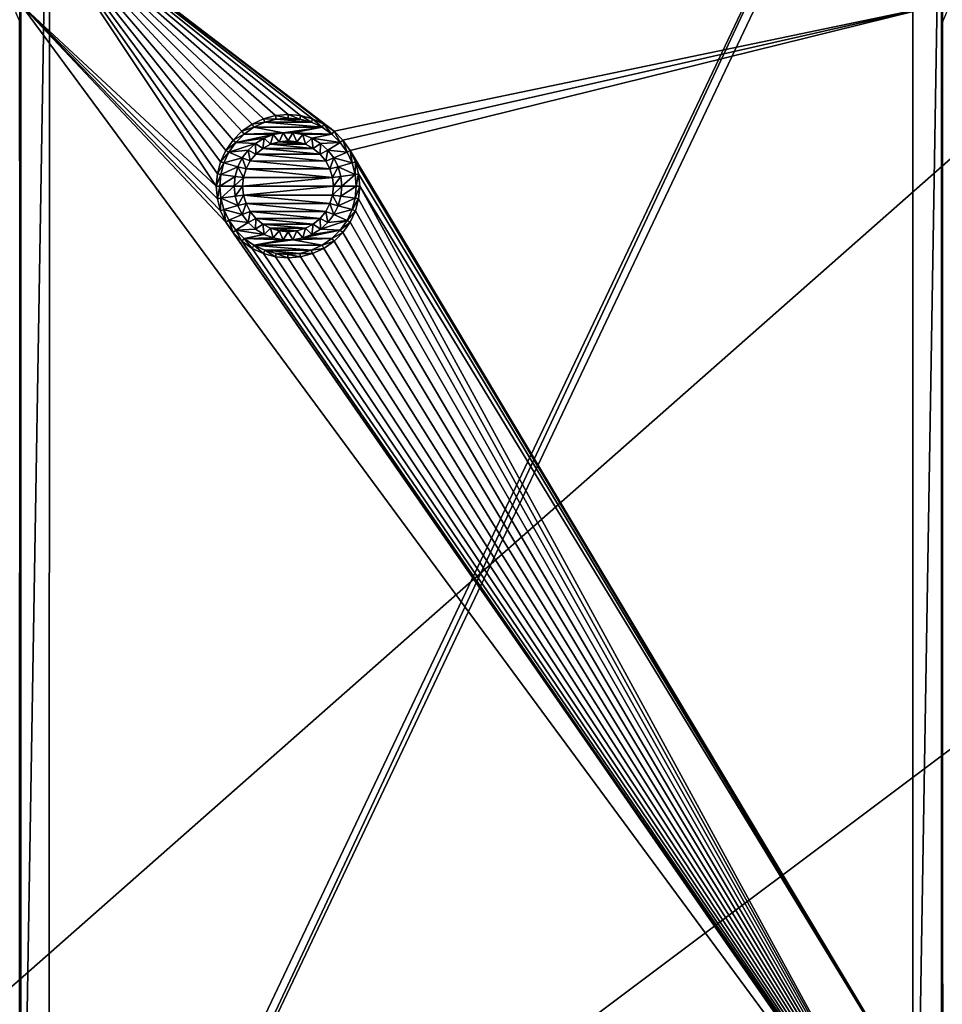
# Model space of a CAD drawing. Header units: metres. Extents: x -205 to 205, y -104 to 104.
# Tile 278 of 656: x -151 to -111, y -19 to 24. Entities that reach past the tile are written whole.
import ezdxf

# ---------------------------------------------------------------- set-up
doc = ezdxf.new("R2010")
doc.units = ezdxf.units.M
doc.layers.add('solid_01_2-CONSUMER_EHM_BOX_SW0001', color=7, linetype='CONTINUOUS')

msp = doc.modelspace()

# ---------------------------------------------------------------- linework, layer by layer
at = {"layer": 'solid_01_2-CONSUMER_EHM_BOX_SW0001'}
for points in [[(-200.010849, -74.958488), (-200.010773, 75.041512), (-0.010778, 75.04142)], [(-0.010849, -74.95858), (-200.010849, -74.958488), (-0.010778, 75.04142)], [(-161.558655, 40.648964, 63.099998), (-151.302917, 40.647495, 63.099998), (-161.570435, -40.546978, 63.099998)], [(-151.302917, 40.647495, 63.099998), (-151.303085, 39.547829, 63.099998), (-161.570435, -40.546978, 63.099998)], [(-112.002922, 40.641869, 63.099998), (-150.011154, -40.548634, 63.099998), (-150.011002, -39.448967, 63.099998)], [(-112.002922, 40.641869, 63.099998), (-112.003082, 39.542202, 63.099998), (-150.011154, -40.548634, 63.099998)], [(-112.002922, 40.641869, 63.099998), (-150.011002, -39.448967, 63.099998), (-149.999695, 39.547642, 63.099998)], [(-161.570435, -40.546978, 63.099998), (-151.303085, 39.547829, 63.099998), (-151.314392, -39.44878, 63.099998)], [(-151.303085, 39.547829, 63.099998), (-149.999695, 39.547642, 63.099998), (-151.314392, -39.44878, 63.099998)], [(-149.999695, 39.547642, 63.099998), (-150.011002, -39.448967, 63.099998), (-151.314392, -39.44878, 63.099998)], [(-150.011154, -40.548634, 63.099998), (-112.003082, 39.542202, 63.099998), (-112.014389, -39.454407, 63.099998)], [(-112.003082, 39.542202, 63.099998), (-110.699692, 39.542015, 63.099998), (-112.014389, -39.454407, 63.099998)], [(-110.710999, -39.454594, 63.099998), (-112.014389, -39.454407, 63.099998), (-110.699692, 39.542015, 63.099998)], [(-173.512405, -37.4473, 108.5), (-88.501671, 37.540531, 108.5), (-173.501678, 37.5527, 108.5)], [(-173.512405, -37.4473, 108.5), (-88.512413, -37.459469, 108.5), (-88.501671, 37.540531, 108.5)], [(-142.661835, 17.048286, 6), (-151.30275, 30.049522, 6), (-151.262161, 25.04933, 6)], [(-137.474747, 19.466049, 6), (-110.744766, 25.043903, 6), (-151.30275, 30.049522, 6)], [(-137.925705, 19.781895, 6), (-137.474747, 19.466049, 6), (-151.30275, 30.049522, 6)], [(-138.424026, 20.01437, 6), (-137.925705, 19.781895, 6), (-151.30275, 30.049522, 6)], [(-138.955948, 20.157024, 6), (-138.424026, 20.01437, 6), (-151.30275, 30.049522, 6)], [(-139.504089, 20.205046, 6), (-138.955948, 20.157024, 6), (-151.30275, 30.049522, 6)], [(-140.05217, 20.157215, 6), (-139.504089, 20.205046, 6), (-151.30275, 30.049522, 6)], [(-140.584183, 20.01474, 6), (-140.05217, 20.157215, 6), (-151.30275, 30.049522, 6)], [(-141.082596, 19.782421, 6), (-140.584183, 20.01474, 6), (-151.30275, 30.049522, 6)], [(-141.533615, 19.466761, 6), (-141.082596, 19.782421, 6), (-151.30275, 30.049522, 6)], [(-141.922913, 19.07756, 6), (-141.533615, 19.466761, 6), (-151.30275, 30.049522, 6)], [(-142.238449, 18.627123, 6), (-141.922913, 19.07756, 6), (-151.30275, 30.049522, 6)], [(-142.471359, 18.127834, 6), (-142.238449, 18.627123, 6), (-151.30275, 30.049522, 6)], [(-142.613754, 17.596687, 6), (-142.471359, 18.127834, 6), (-151.30275, 30.049522, 6)], [(-142.661835, 17.048286, 6), (-142.613754, 17.596687, 6), (-151.30275, 30.049522, 6)], [(-151.495056, 24.711689, 6.024549), (-151.320663, 24.30761, 6), (-151.262161, 25.04933, 6)], [(-151.262161, 25.04933, 6), (-151.320663, 24.30761, 6), (-151.269318, -24.95067, 6)], [(-151.262161, 25.04933, 6), (-151.269318, -24.95067, 6), (-110.711334, -29.956289, 6)], [(-142.238953, 15.469405, 6), (-151.262161, 25.04933, 6), (-110.711334, -29.956289, 6)], [(-142.613922, 16.499886, 6), (-142.661835, 17.048286, 6), (-151.262161, 25.04933, 6)], [(-142.47168, 15.968714, 6), (-142.613922, 16.499886, 6), (-151.262161, 25.04933, 6)], [(-142.238953, 15.469405, 6), (-142.47168, 15.968714, 6), (-151.262161, 25.04933, 6)], [(-137.474747, 19.466049, 6), (-137.085663, 19.076801, 6), (-110.744766, 25.043903, 6)], [(-137.085663, 19.076801, 6), (-136.770264, 18.626263, 6), (-110.744766, 25.043903, 6)], [(-136.770264, 18.626263, 6), (-110.75193, -24.956097, 6), (-110.744766, 25.043903, 6)], [(-110.744766, 25.043903, 6), (-110.75193, -24.956097, 6), (-110.693413, -24.214375, 6)], [(-110.686523, 24.302162, 6), (-110.744766, 25.043903, 6), (-110.693413, -24.214375, 6)], [(-110.511963, 24.705822, 6.024549), (-110.744766, 25.043903, 6), (-110.686523, 24.302162, 6)], [(-151.320663, 24.30761, 6), (-151.32756, -24.208927, 6), (-151.269318, -24.95067, 6)], [(-140.530579, 19.866945, 9), (-140.584183, 20.01474, 6), (-141.082596, 19.782421, 6)], [(-140.024994, 20.002354, 9), (-140.05217, 20.157215, 6), (-140.584183, 20.01474, 6)], [(-140.530579, 19.866945, 9), (-140.024994, 20.002354, 9), (-140.584183, 20.01474, 6)], [(-140.530579, 19.866945, 9), (-138.477982, 19.866705, 9), (-140.024994, 20.002354, 9)], [(-139.504242, 20.047834, 9), (-139.504089, 20.205046, 6), (-140.05217, 20.157215, 6)], [(-140.024994, 20.002354, 9), (-139.504242, 20.047834, 9), (-140.05217, 20.157215, 6)], [(-140.024994, 20.002354, 9), (-138.983566, 20.002239, 9), (-139.504242, 20.047834, 9)], [(-140.024994, 20.002354, 9), (-138.477982, 19.866705, 9), (-138.983566, 20.002239, 9)], [(-139.504242, 20.047834, 9), (-138.983566, 20.002239, 9), (-139.504089, 20.205046, 6)], [(-138.983566, 20.002239, 9), (-138.955948, 20.157024, 6), (-139.504089, 20.205046, 6)], [(-138.983566, 20.002239, 9), (-138.477982, 19.866705, 9), (-138.955948, 20.157024, 6)], [(-138.477982, 19.866705, 9), (-138.424026, 20.01437, 6), (-138.955948, 20.157024, 6)], [(-138.477982, 19.866705, 9), (-138.004486, 19.645845, 9), (-138.424026, 20.01437, 6)], [(-138.004486, 19.645845, 9), (-137.925705, 19.781895, 6), (-138.424026, 20.01437, 6)], [(-141.004089, 19.646204, 9), (-141.082596, 19.782421, 6), (-141.533615, 19.466761, 6)], [(-141.432785, 19.346127, 9), (-141.004089, 19.646204, 9), (-141.533615, 19.466761, 6)], [(-139.722305, 19.404404, 9), (-141.004089, 19.646204, 9), (-141.432785, 19.346127, 9)], [(-141.004089, 19.646204, 9), (-140.530579, 19.866945, 9), (-141.082596, 19.782421, 6)], [(-141.004089, 19.646204, 9), (-138.004486, 19.645845, 9), (-140.530579, 19.866945, 9)], [(-139.722305, 19.404404, 9), (-138.004486, 19.645845, 9), (-141.004089, 19.646204, 9)], [(-140.530579, 19.866945, 9), (-138.004486, 19.645845, 9), (-138.477982, 19.866705, 9)], [(-139.722305, 19.404404, 9), (-139.286102, 19.404327, 9), (-138.004486, 19.645845, 9)], [(-139.286102, 19.404327, 9), (-137.575928, 19.345699, 9), (-138.004486, 19.645845, 9)], [(-138.004486, 19.645845, 9), (-137.575928, 19.345699, 9), (-137.925705, 19.781895, 6)], [(-137.575928, 19.345699, 9), (-137.474747, 19.466049, 6), (-137.925705, 19.781895, 6)], [(-141.802521, 18.976458, 9), (-141.922913, 19.07756, 6), (-142.238449, 18.627123, 6)], [(-141.432785, 19.346127, 9), (-141.533615, 19.466761, 6), (-141.922913, 19.07756, 6)], [(-141.802521, 18.976458, 9), (-141.432785, 19.346127, 9), (-141.922913, 19.07756, 6)], [(-140.152069, 19.324148, 9), (-141.432785, 19.346127, 9), (-141.802521, 18.976458, 9)], [(-140.559082, 19.166538, 9), (-140.152069, 19.324148, 9), (-141.802521, 18.976458, 9)], [(-140.930283, 18.936823, 9), (-140.559082, 19.166538, 9), (-141.802521, 18.976458, 9)], [(-140.152069, 19.324148, 9), (-139.722305, 19.404404, 9), (-141.432785, 19.346127, 9)], [(-140.615662, 18.710831, 23), (-140.559082, 19.166538, 9), (-140.930283, 18.936823, 9)], [(-140.615662, 18.710831, 23), (-140.269592, 18.895748, 23), (-140.559082, 19.166538, 9)], [(-140.269592, 18.895748, 23), (-140.152069, 19.324148, 9), (-140.559082, 19.166538, 9)], [(-140.269592, 18.895748, 23), (-139.894714, 19.009407, 23), (-140.152069, 19.324148, 9)], [(-139.894714, 19.009407, 23), (-139.722305, 19.404404, 9), (-140.152069, 19.324148, 9)], [(-139.894714, 19.009407, 23), (-139.504395, 19.047842, 23), (-139.722305, 19.404404, 9)], [(-139.504395, 19.047842, 23), (-139.286102, 19.404327, 9), (-139.722305, 19.404404, 9)], [(-139.504395, 19.047842, 23), (-139.114044, 19.009317, 23), (-139.286102, 19.404327, 9)], [(-139.286102, 19.404327, 9), (-138.856323, 19.323912, 9), (-137.575928, 19.345699, 9)], [(-139.114044, 19.009317, 23), (-138.856323, 19.323912, 9), (-139.286102, 19.404327, 9)], [(-139.114044, 19.009317, 23), (-138.739212, 18.895578, 23), (-138.856323, 19.323912, 9)], [(-138.856323, 19.323912, 9), (-138.449432, 19.166183, 9), (-137.575928, 19.345699, 9)], [(-138.739212, 18.895578, 23), (-138.449432, 19.166183, 9), (-138.856323, 19.323912, 9)], [(-138.739212, 18.895578, 23), (-138.393219, 18.710606, 23), (-138.449432, 19.166183, 9)], [(-138.449432, 19.166183, 9), (-137.206192, 18.975863, 9), (-137.575928, 19.345699, 9)], [(-138.449432, 19.166183, 9), (-138.078247, 18.9363, 9), (-137.206192, 18.975863, 9)], [(-138.393219, 18.710606, 23), (-138.078247, 18.9363, 9), (-138.449432, 19.166183, 9)], [(-137.575928, 19.345699, 9), (-137.206192, 18.975863, 9), (-137.474747, 19.466049, 6)], [(-137.206192, 18.975863, 9), (-137.085663, 19.076801, 6), (-137.474747, 19.466049, 6)], [(-137.206192, 18.975863, 9), (-136.906494, 18.547783, 9), (-137.085663, 19.076801, 6)], [(-136.906494, 18.547783, 9), (-136.770264, 18.626263, 6), (-137.085663, 19.076801, 6)], [(-142.102325, 18.54845, 9), (-141.802521, 18.976458, 9), (-142.238449, 18.627123, 6)], [(-140.930283, 18.936823, 9), (-141.802521, 18.976458, 9), (-142.102325, 18.54845, 9)], [(-141.253372, 18.642389, 9), (-140.930283, 18.936823, 9), (-142.102325, 18.54845, 9)], [(-141.516327, 18.29434, 9), (-141.253372, 18.642389, 9), (-142.102325, 18.54845, 9)], [(-141.167267, 18.159397, 23), (-141.253372, 18.642389, 9), (-141.516327, 18.29434, 9)], [(-140.91864, 18.462225, 23), (-140.930283, 18.936823, 9), (-141.253372, 18.642389, 9)], [(-141.167267, 18.159397, 23), (-140.91864, 18.462225, 23), (-141.253372, 18.642389, 9)], [(-140.91864, 18.462225, 23), (-140.615662, 18.710831, 23), (-140.930283, 18.936823, 9)], [(-140.91864, 18.462225, 23), (-138.090225, 18.461874, 23), (-140.615662, 18.710831, 23)], [(-140.615662, 18.710831, 23), (-138.393219, 18.710606, 23), (-140.269592, 18.895748, 23)], [(-140.615662, 18.710831, 23), (-138.090225, 18.461874, 23), (-138.393219, 18.710606, 23)], [(-140.269592, 18.895748, 23), (-138.739212, 18.895578, 23), (-139.894714, 19.009407, 23)], [(-140.269592, 18.895748, 23), (-138.393219, 18.710606, 23), (-138.739212, 18.895578, 23)], [(-139.894714, 19.009407, 23), (-139.114044, 19.009317, 23), (-139.504395, 19.047842, 23)], [(-139.894714, 19.009407, 23), (-138.739212, 18.895578, 23), (-139.114044, 19.009317, 23)], [(-138.393219, 18.710606, 23), (-138.090225, 18.461874, 23), (-138.078247, 18.9363, 9)], [(-138.090225, 18.461874, 23), (-137.755325, 18.641825, 9), (-138.078247, 18.9363, 9)], [(-138.090225, 18.461874, 23), (-137.841675, 18.158989, 23), (-137.755325, 18.641825, 9)], [(-138.078247, 18.9363, 9), (-137.755325, 18.641825, 9), (-137.206192, 18.975863, 9)], [(-137.841675, 18.158989, 23), (-137.492477, 18.293695, 9), (-137.755325, 18.641825, 9)], [(-137.755325, 18.641825, 9), (-136.906494, 18.547783, 9), (-137.206192, 18.975863, 9)], [(-137.755325, 18.641825, 9), (-137.492477, 18.293695, 9), (-136.906494, 18.547783, 9)], [(-142.102325, 18.54845, 9), (-142.238449, 18.627123, 6), (-142.471359, 18.127834, 6)], [(-142.323624, 18.074049, 9), (-142.102325, 18.54845, 9), (-142.471359, 18.127834, 6)], [(-141.516327, 18.29434, 9), (-142.102325, 18.54845, 9), (-142.323624, 18.074049, 9)], [(-141.711349, 17.902878, 9), (-141.516327, 18.29434, 9), (-142.323624, 18.074049, 9)], [(-141.352341, 17.81325, 23), (-141.516327, 18.29434, 9), (-141.711349, 17.902878, 9)], [(-141.352341, 17.81325, 23), (-141.167267, 18.159397, 23), (-141.516327, 18.29434, 9)], [(-141.167267, 18.159397, 23), (-137.841675, 18.158989, 23), (-140.91864, 18.462225, 23)], [(-140.91864, 18.462225, 23), (-137.841675, 18.158989, 23), (-138.090225, 18.461874, 23)], [(-137.841675, 18.158989, 23), (-137.656662, 17.812748, 23), (-137.492477, 18.293695, 9)], [(-137.656662, 17.812748, 23), (-137.297607, 17.902214, 9), (-137.492477, 18.293695, 9)], [(-137.492477, 18.293695, 9), (-136.685303, 18.073269, 9), (-136.906494, 18.547783, 9)], [(-137.492477, 18.293695, 9), (-137.297607, 17.902214, 9), (-136.685303, 18.073269, 9)], [(-136.906494, 18.547783, 9), (-136.685303, 18.073269, 9), (-136.770264, 18.626263, 6)], [(-136.770264, 18.626263, 6), (-136.537537, 18.126953, 6), (-110.75193, -24.956097, 6)], [(-136.685303, 18.073269, 9), (-136.537537, 18.126953, 6), (-136.770264, 18.626263, 6)], [(-142.323624, 18.074049, 9), (-142.471359, 18.127834, 6), (-142.613754, 17.596687, 6)], [(-142.458923, 17.569363, 9), (-142.323624, 18.074049, 9), (-142.613754, 17.596687, 6)], [(-141.711349, 17.902878, 9), (-142.323624, 18.074049, 9), (-142.458923, 17.569363, 9)], [(-141.830826, 17.483198, 9), (-141.711349, 17.902878, 9), (-142.458923, 17.569363, 9)], [(-141.466095, 17.438446, 23), (-141.711349, 17.902878, 9), (-141.830826, 17.483198, 9)], [(-141.466095, 17.438446, 23), (-141.352341, 17.81325, 23), (-141.711349, 17.902878, 9)], [(-141.466095, 17.438446, 23), (-137.543015, 17.437899, 23), (-141.352341, 17.81325, 23)], [(-141.352341, 17.81325, 23), (-137.656662, 17.812748, 23), (-141.167267, 18.159397, 23)], [(-141.352341, 17.81325, 23), (-137.543015, 17.437899, 23), (-137.656662, 17.812748, 23)], [(-141.167267, 18.159397, 23), (-137.656662, 17.812748, 23), (-137.841675, 18.158989, 23)], [(-137.656662, 17.812748, 23), (-137.543015, 17.437899, 23), (-137.297607, 17.902214, 9)], [(-137.543015, 17.437899, 23), (-137.178268, 17.482517, 9), (-137.297607, 17.902214, 9)], [(-137.297607, 17.902214, 9), (-136.55014, 17.568531, 9), (-136.685303, 18.073269, 9)], [(-137.297607, 17.902214, 9), (-137.178268, 17.482517, 9), (-136.55014, 17.568531, 9)], [(-136.685303, 18.073269, 9), (-136.55014, 17.568531, 9), (-136.537537, 18.126953, 6)], [(-136.55014, 17.568531, 9), (-136.395294, 17.595781, 6), (-136.537537, 18.126953, 6)], [(-136.537537, 18.126953, 6), (-136.395294, 17.595781, 6), (-110.75193, -24.956097, 6)], [(-142.458923, 17.569363, 9), (-142.613754, 17.596687, 6), (-142.661835, 17.048286, 6)], [(-142.504608, 17.048264, 9), (-142.458923, 17.569363, 9), (-142.661835, 17.048286, 6)], [(-141.830826, 17.483198, 9), (-142.458923, 17.569363, 9), (-142.504608, 17.048264, 9)], [(-141.871216, 17.048172, 9), (-141.830826, 17.483198, 9), (-142.504608, 17.048264, 9)], [(-141.466095, 17.438446, 23), (-141.830826, 17.483198, 9), (-141.871216, 17.048172, 9)], [(-141.504608, 17.04812, 23), (-141.466095, 17.438446, 23), (-141.871216, 17.048172, 9)], [(-141.504608, 17.04812, 23), (-137.543015, 17.437899, 23), (-141.466095, 17.438446, 23)], [(-141.504608, 17.04812, 23), (-137.504608, 17.047546, 23), (-137.543015, 17.437899, 23)], [(-137.543015, 17.437899, 23), (-137.504608, 17.047546, 23), (-137.178268, 17.482517, 9)], [(-137.504608, 17.047546, 23), (-137.138, 17.047495, 9), (-137.178268, 17.482517, 9)], [(-137.178268, 17.482517, 9), (-137.138, 17.047495, 9), (-136.55014, 17.568531, 9)], [(-137.138, 17.047495, 9), (-136.504608, 17.047403, 9), (-136.55014, 17.568531, 9)], [(-136.55014, 17.568531, 9), (-136.504608, 17.047403, 9), (-136.395294, 17.595781, 6)], [(-136.504608, 17.047403, 9), (-136.347382, 17.047382, 6), (-136.395294, 17.595781, 6)], [(-136.395294, 17.595781, 6), (-136.347382, 17.047382, 6), (-110.75193, -24.956097, 6)], [(-142.504608, 17.048264, 9), (-142.661835, 17.048286, 6), (-142.613922, 16.499886, 6)], [(-142.459076, 16.527136, 9), (-142.504608, 17.048264, 9), (-142.613922, 16.499886, 6)], [(-141.871216, 17.048172, 9), (-142.504608, 17.048264, 9), (-142.459076, 16.527136, 9)], [(-141.830948, 16.61315, 9), (-141.871216, 17.048172, 9), (-142.459076, 16.527136, 9)], [(-141.504608, 17.04812, 23), (-141.871216, 17.048172, 9), (-141.830948, 16.61315, 9)], [(-141.466202, 16.657768, 23), (-141.504608, 17.04812, 23), (-141.830948, 16.61315, 9)], [(-141.466202, 16.657768, 23), (-137.504608, 17.047546, 23), (-141.504608, 17.04812, 23)], [(-137.543121, 16.657221, 23), (-137.504608, 17.047546, 23), (-141.466202, 16.657768, 23)], [(-137.543121, 16.657221, 23), (-137.138, 17.047495, 9), (-137.504608, 17.047546, 23)], [(-137.543121, 16.657221, 23), (-137.178391, 16.612469, 9), (-137.138, 17.047495, 9)], [(-137.178391, 16.612469, 9), (-136.504608, 17.047403, 9), (-137.138, 17.047495, 9)], [(-137.178391, 16.612469, 9), (-136.550293, 16.526304, 9), (-136.504608, 17.047403, 9)], [(-136.550293, 16.526304, 9), (-136.347382, 17.047382, 6), (-136.504608, 17.047403, 9)], [(-136.550293, 16.526304, 9), (-136.395462, 16.498981, 6), (-136.347382, 17.047382, 6)], [(-136.395462, 16.498981, 6), (-110.711334, -29.956289, 6), (-136.347382, 17.047382, 6)], [(-136.347382, 17.047382, 6), (-110.711334, -29.956289, 6), (-110.75193, -24.956097, 6)], [(-142.459076, 16.527136, 9), (-142.613922, 16.499886, 6), (-142.47168, 15.968714, 6)], [(-142.323914, 16.022398, 9), (-142.459076, 16.527136, 9), (-142.47168, 15.968714, 6)], [(-141.711609, 16.193453, 9), (-141.830948, 16.61315, 9), (-142.459076, 16.527136, 9)], [(-141.711609, 16.193453, 9), (-142.459076, 16.527136, 9), (-142.323914, 16.022398, 9)], [(-141.466202, 16.657768, 23), (-141.830948, 16.61315, 9), (-141.711609, 16.193453, 9)], [(-141.352554, 16.282921, 23), (-141.466202, 16.657768, 23), (-141.711609, 16.193453, 9)], [(-137.656876, 16.282417, 23), (-141.466202, 16.657768, 23), (-141.352554, 16.282921, 23)], [(-137.543121, 16.657221, 23), (-141.466202, 16.657768, 23), (-137.656876, 16.282417, 23)], [(-137.543121, 16.657221, 23), (-137.656876, 16.282417, 23), (-137.297867, 16.192789, 9)], [(-137.543121, 16.657221, 23), (-137.297867, 16.192789, 9), (-137.178391, 16.612469, 9)], [(-137.178391, 16.612469, 9), (-137.297867, 16.192789, 9), (-136.550293, 16.526304, 9)], [(-137.297867, 16.192789, 9), (-136.685577, 16.02162, 9), (-136.550293, 16.526304, 9)], [(-136.550293, 16.526304, 9), (-136.685577, 16.02162, 9), (-136.395462, 16.498981, 6)], [(-136.685577, 16.02162, 9), (-136.537857, 15.967834, 6), (-136.395462, 16.498981, 6)], [(-136.395462, 16.498981, 6), (-136.537857, 15.967834, 6), (-110.711334, -29.956289, 6)], [(-141.516724, 15.801971, 9), (-141.711609, 16.193453, 9), (-142.323914, 16.022398, 9)], [(-141.352554, 16.282921, 23), (-141.711609, 16.193453, 9), (-141.516724, 15.801971, 9)], [(-141.167542, 15.936678, 23), (-141.352554, 16.282921, 23), (-141.516724, 15.801971, 9)], [(-137.841949, 15.93627, 23), (-141.352554, 16.282921, 23), (-141.167542, 15.936678, 23)], [(-137.656876, 16.282417, 23), (-141.352554, 16.282921, 23), (-137.841949, 15.93627, 23)], [(-137.656876, 16.282417, 23), (-137.841949, 15.93627, 23), (-137.492889, 15.801327, 9)], [(-137.656876, 16.282417, 23), (-137.492889, 15.801327, 9), (-137.297867, 16.192789, 9)], [(-137.297867, 16.192789, 9), (-137.492889, 15.801327, 9), (-136.685577, 16.02162, 9)], [(-142.323914, 16.022398, 9), (-142.47168, 15.968714, 6), (-142.238953, 15.469405, 6)], [(-142.102707, 15.547885, 9), (-142.323914, 16.022398, 9), (-142.238953, 15.469405, 6)], [(-141.516724, 15.801971, 9), (-142.323914, 16.022398, 9), (-142.102707, 15.547885, 9)], [(-141.253891, 15.453843, 9), (-141.516724, 15.801971, 9), (-142.102707, 15.547885, 9)], [(-141.167542, 15.936678, 23), (-141.516724, 15.801971, 9), (-141.253891, 15.453843, 9)], [(-140.918991, 15.633794, 23), (-141.167542, 15.936678, 23), (-141.253891, 15.453843, 9)], [(-140.918991, 15.633794, 23), (-141.253891, 15.453843, 9), (-140.930969, 15.159368, 9)], [(-138.090576, 15.633443, 23), (-141.167542, 15.936678, 23), (-140.918991, 15.633794, 23)], [(-137.841949, 15.93627, 23), (-141.167542, 15.936678, 23), (-138.090576, 15.633443, 23)], [(-140.615997, 15.385062, 23), (-140.918991, 15.633794, 23), (-140.930969, 15.159368, 9)], [(-138.393555, 15.384836, 23), (-140.918991, 15.633794, 23), (-140.615997, 15.385062, 23)], [(-138.090576, 15.633443, 23), (-140.918991, 15.633794, 23), (-138.393555, 15.384836, 23)], [(-138.090576, 15.633443, 23), (-138.393555, 15.384836, 23), (-138.078934, 15.158845, 9)], [(-137.841949, 15.93627, 23), (-138.090576, 15.633443, 23), (-137.755829, 15.453279, 9)], [(-138.090576, 15.633443, 23), (-138.078934, 15.158845, 9), (-137.755829, 15.453279, 9)], [(-137.841949, 15.93627, 23), (-137.755829, 15.453279, 9), (-137.492889, 15.801327, 9)], [(-137.492889, 15.801327, 9), (-137.755829, 15.453279, 9), (-136.906891, 15.547216, 9)], [(-137.492889, 15.801327, 9), (-136.906891, 15.547216, 9), (-136.685577, 16.02162, 9)], [(-136.685577, 16.02162, 9), (-136.906891, 15.547216, 9), (-136.537857, 15.967834, 6)], [(-136.906891, 15.547216, 9), (-136.770752, 15.468545, 6), (-136.537857, 15.967834, 6)], [(-136.537857, 15.967834, 6), (-136.770752, 15.468545, 6), (-110.711334, -29.956289, 6)], [(-142.102707, 15.547885, 9), (-142.238953, 15.469405, 6), (-141.923553, 15.018867, 6)], [(-141.923553, 15.018867, 6), (-142.238953, 15.469405, 6), (-110.711334, -29.956289, 6)], [(-141.803024, 15.119804, 9), (-142.102707, 15.547885, 9), (-141.923553, 15.018867, 6)], [(-141.253891, 15.453843, 9), (-142.102707, 15.547885, 9), (-141.803024, 15.119804, 9)], [(-140.930969, 15.159368, 9), (-141.253891, 15.453843, 9), (-141.803024, 15.119804, 9)], [(-140.615997, 15.385062, 23), (-140.930969, 15.159368, 9), (-140.559784, 14.929484, 9)], [(-140.270004, 15.200089, 23), (-140.615997, 15.385062, 23), (-140.559784, 14.929484, 9)], [(-138.739624, 15.19992, 23), (-140.615997, 15.385062, 23), (-140.270004, 15.200089, 23)], [(-138.393555, 15.384836, 23), (-140.615997, 15.385062, 23), (-138.739624, 15.19992, 23)], [(-140.270004, 15.200089, 23), (-140.559784, 14.929484, 9), (-140.152893, 14.771756, 9)], [(-139.895157, 15.086349, 23), (-140.270004, 15.200089, 23), (-140.152893, 14.771756, 9)], [(-139.114502, 15.08626, 23), (-140.270004, 15.200089, 23), (-139.895157, 15.086349, 23)], [(-138.739624, 15.19992, 23), (-140.270004, 15.200089, 23), (-139.114502, 15.08626, 23)], [(-138.739624, 15.19992, 23), (-139.114502, 15.08626, 23), (-138.857147, 14.771519, 9)], [(-138.739624, 15.19992, 23), (-138.857147, 14.771519, 9), (-138.450134, 14.92913, 9)], [(-138.393555, 15.384836, 23), (-138.739624, 15.19992, 23), (-138.450134, 14.92913, 9)], [(-138.393555, 15.384836, 23), (-138.450134, 14.92913, 9), (-138.078934, 15.158845, 9)], [(-138.078934, 15.158845, 9), (-137.206696, 15.119209, 9), (-136.906891, 15.547216, 9)], [(-137.755829, 15.453279, 9), (-138.078934, 15.158845, 9), (-136.906891, 15.547216, 9)], [(-136.906891, 15.547216, 9), (-137.206696, 15.119209, 9), (-136.770752, 15.468545, 6)], [(-137.206696, 15.119209, 9), (-137.086288, 15.018107, 6), (-136.770752, 15.468545, 6)], [(-136.770752, 15.468545, 6), (-137.086288, 15.018107, 6), (-110.711334, -29.956289, 6)], [(-141.803024, 15.119804, 9), (-141.923553, 15.018867, 6), (-141.534454, 14.629618, 6)], [(-141.534454, 14.629618, 6), (-141.923553, 15.018867, 6), (-110.711334, -29.956289, 6)], [(-140.559784, 14.929484, 9), (-140.930969, 15.159368, 9), (-141.803024, 15.119804, 9)], [(-141.433289, 14.749968, 9), (-141.803024, 15.119804, 9), (-141.534454, 14.629618, 6)], [(-140.559784, 14.929484, 9), (-141.803024, 15.119804, 9), (-141.433289, 14.749968, 9)], [(-141.433289, 14.749968, 9), (-141.534454, 14.629618, 6), (-141.083511, 14.313772, 6)], [(-140.152893, 14.771756, 9), (-140.559784, 14.929484, 9), (-141.433289, 14.749968, 9)], [(-139.723114, 14.691339, 9), (-140.152893, 14.771756, 9), (-141.433289, 14.749968, 9)], [(-141.004715, 14.449822, 9), (-141.433289, 14.749968, 9), (-141.083511, 14.313772, 6)], [(-139.723114, 14.691339, 9), (-141.433289, 14.749968, 9), (-141.004715, 14.449822, 9)], [(-139.895157, 15.086349, 23), (-140.152893, 14.771756, 9), (-139.723114, 14.691339, 9)], [(-139.504822, 15.047826, 23), (-139.895157, 15.086349, 23), (-139.723114, 14.691339, 9)], [(-139.114502, 15.08626, 23), (-139.895157, 15.086349, 23), (-139.504822, 15.047826, 23)], [(-139.504822, 15.047826, 23), (-139.723114, 14.691339, 9), (-139.286911, 14.691264, 9)], [(-139.114502, 15.08626, 23), (-139.504822, 15.047826, 23), (-139.286911, 14.691264, 9)], [(-139.114502, 15.08626, 23), (-139.286911, 14.691264, 9), (-138.857147, 14.771519, 9)], [(-138.857147, 14.771519, 9), (-139.286911, 14.691264, 9), (-137.576431, 14.74954, 9)], [(-139.286911, 14.691264, 9), (-138.005112, 14.449463, 9), (-137.576431, 14.74954, 9)], [(-138.857147, 14.771519, 9), (-137.576431, 14.74954, 9), (-137.206696, 15.119209, 9)], [(-138.450134, 14.92913, 9), (-138.857147, 14.771519, 9), (-137.206696, 15.119209, 9)], [(-138.078934, 15.158845, 9), (-138.450134, 14.92913, 9), (-137.206696, 15.119209, 9)], [(-137.576431, 14.74954, 9), (-138.005112, 14.449463, 9), (-137.475601, 14.628906, 6)], [(-137.206696, 15.119209, 9), (-137.576431, 14.74954, 9), (-137.086288, 15.018107, 6)], [(-137.576431, 14.74954, 9), (-137.475601, 14.628906, 6), (-137.086288, 15.018107, 6)], [(-137.086288, 15.018107, 6), (-137.475601, 14.628906, 6), (-110.711334, -29.956289, 6)], [(-141.083511, 14.313772, 6), (-141.534454, 14.629618, 6), (-110.711334, -29.956289, 6)], [(-141.004715, 14.449822, 9), (-141.083511, 14.313772, 6), (-140.58519, 14.081298, 6)], [(-140.58519, 14.081298, 6), (-141.083511, 14.313772, 6), (-110.711334, -29.956289, 6)], [(-139.286911, 14.691264, 9), (-139.723114, 14.691339, 9), (-141.004715, 14.449822, 9)], [(-139.286911, 14.691264, 9), (-141.004715, 14.449822, 9), (-138.005112, 14.449463, 9)], [(-140.531235, 14.228962, 9), (-141.004715, 14.449822, 9), (-140.58519, 14.081298, 6)], [(-138.478638, 14.228722, 9), (-141.004715, 14.449822, 9), (-140.531235, 14.228962, 9)], [(-138.005112, 14.449463, 9), (-141.004715, 14.449822, 9), (-138.478638, 14.228722, 9)], [(-138.005112, 14.449463, 9), (-138.478638, 14.228722, 9), (-137.92662, 14.313246, 6)], [(-138.478638, 14.228722, 9), (-138.425034, 14.080928, 6), (-137.92662, 14.313246, 6)], [(-137.92662, 14.313246, 6), (-138.425034, 14.080928, 6), (-110.711334, -29.956289, 6)], [(-138.005112, 14.449463, 9), (-137.92662, 14.313246, 6), (-137.475601, 14.628906, 6)], [(-137.475601, 14.628906, 6), (-137.92662, 14.313246, 6), (-110.711334, -29.956289, 6)], [(-140.531235, 14.228962, 9), (-140.58519, 14.081298, 6), (-140.053268, 13.938643, 6)], [(-140.053268, 13.938643, 6), (-140.58519, 14.081298, 6), (-110.711334, -29.956289, 6)], [(-140.02565, 14.093428, 9), (-140.531235, 14.228962, 9), (-140.053268, 13.938643, 6)], [(-138.984207, 14.093313, 9), (-140.531235, 14.228962, 9), (-140.02565, 14.093428, 9)], [(-138.478638, 14.228722, 9), (-140.531235, 14.228962, 9), (-138.984207, 14.093313, 9)], [(-140.02565, 14.093428, 9), (-140.053268, 13.938643, 6), (-139.505127, 13.890622, 6)], [(-139.505127, 13.890622, 6), (-140.053268, 13.938643, 6), (-110.711334, -29.956289, 6)], [(-139.504974, 14.047833, 9), (-140.02565, 14.093428, 9), (-139.505127, 13.890622, 6)], [(-138.984207, 14.093313, 9), (-140.02565, 14.093428, 9), (-139.504974, 14.047833, 9)], [(-139.504974, 14.047833, 9), (-139.505127, 13.890622, 6), (-138.957031, 13.938452, 6)], [(-138.957031, 13.938452, 6), (-139.505127, 13.890622, 6), (-110.711334, -29.956289, 6)], [(-138.984207, 14.093313, 9), (-139.504974, 14.047833, 9), (-138.957031, 13.938452, 6)], [(-138.478638, 14.228722, 9), (-138.984207, 14.093313, 9), (-138.425034, 14.080928, 6)], [(-138.984207, 14.093313, 9), (-138.957031, 13.938452, 6), (-138.425034, 14.080928, 6)], [(-138.425034, 14.080928, 6), (-138.957031, 13.938452, 6), (-110.711334, -29.956289, 6)]]:
    msp.add_3dface(points, dxfattribs=at)

doc.saveas('drawing.dxf')
